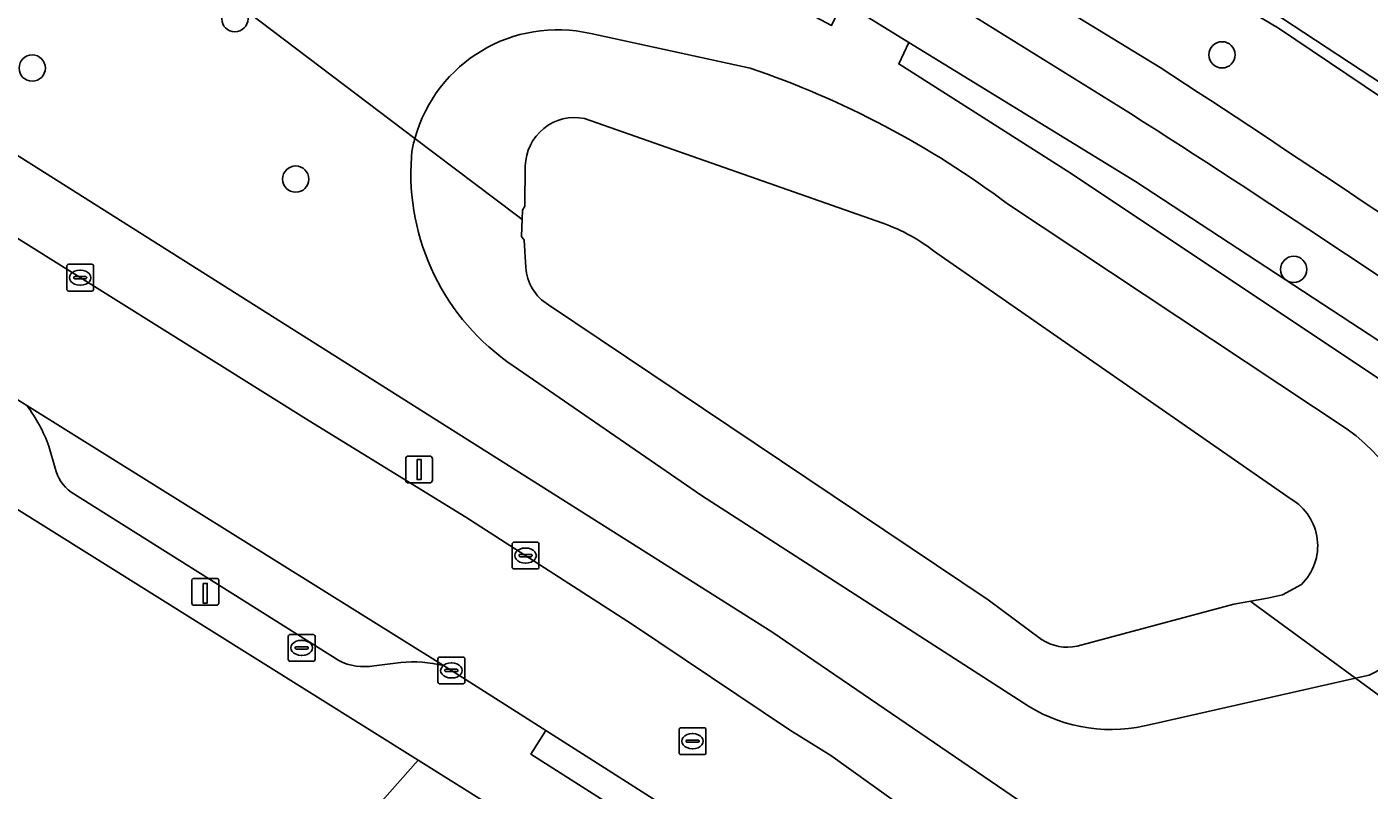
# Model space of a CAD drawing. Extents: x 162803 to 163818, y 381639 to 382475.
# Drawn here: x 162925.14 to 162975.11, y 382065.94 to 382094.35 of the extents above; entities that cross this region are included whole.
import ezdxf

# ---------------------------------------------------------------- set-up
doc = ezdxf.new("R2010")
doc.units = 0
for name, color, linetype in [('IMGEO_Boom', 7, 'Continuous'), ('IMGEO_Brandkraan', 7, 'Continuous'), ('IMGEO_Damwand', 7, 'Continuous'), ('IMGEO_Duiker', 7, 'Continuous'), ('IMGEO_Erf', 7, 'Continuous'), ('IMGEO_Groenvoorziening', 7, 'Continuous'), ('IMGEO_Haag', 7, 'Continuous'), ('IMGEO_Kolk', 7, 'Continuous'), ('IMGEO_Laadpaal', 7, 'Continuous'), ('IMGEO_Lichtmast', 7, 'Continuous'), ('IMGEO_Meer_plas_ven_vijver', 7, 'Continuous'), ('IMGEO_Oever', 7, 'Continuous'), ('IMGEO_Parkeervlak_open', 7, 'Continuous'), ('IMGEO_Rijbaan_lokaal_gesloten', 7, 'Continuous'), ('IMGEO_Rijbaan_lokaal_open', 7, 'Continuous'), ('IMGEO_Rioolput', 7, 'Continuous'), ('IMGEO_Voetpad_open', 7, 'Continuous')]:
    doc.layers.add(name, color=color, linetype=linetype)

msp = doc.modelspace()

# ---------------------------------------------------------------- linework, layer by layer
at = {"layer": 'IMGEO_Boom'}
for centre in [(162932.881, 382094.658), (162969.628, 382093.312), (162925.337, 382092.82), (162935.145, 382088.686), (162972.296, 382085.325)]:
    msp.add_circle(centre, 0.489, dxfattribs=at)
at = {"layer": 'IMGEO_Brandkraan'}
for p, q in [((162934.867, 382070.81), (162934.867, 382071.662)), ((162934.942, 382071.736), (162935.794, 382071.736)), ((162935.355, 382071.516), (162935.38, 382071.516)), ((162935.868, 382071.662), (162935.868, 382070.81)), ((162935.126, 382071.23), (162935.126, 382071.242)), ((162935.564, 382071.193), (162935.166, 382071.193)), ((162935.169, 382071.279), (162935.567, 382071.279)), ((162935.61, 382071.242), (162935.61, 382071.23)), ((162935.794, 382070.736), (162934.942, 382070.736)), ((162935.378, 382070.956), (162935.353, 382070.956))]:
    msp.add_line(p, q, dxfattribs=at)
for points in [[(162934.867, 382070.81), (162934.867, 382071.662)], [(162934.942, 382071.736), (162935.794, 382071.736)], [(162935.868, 382071.662), (162935.868, 382070.81)], [(162935.794, 382070.736), (162934.942, 382070.736)]]:
    msp.add_lwpolyline(points, dxfattribs=at)
for centre, radius, start, end in [((162934.944, 382071.66), 0.0765, 91.552, 178.448), ((162934.944, 382071.66), 0.0765, 91.552, 178.448), ((162935.792, 382071.66), 0.0765, 1.552, 88.448), ((162935.792, 382071.66), 0.0765, 1.552, 88.448), ((162935.166, 382071.239), 0.0403, 85.8775, 175.7526), ((162935.163, 382071.229), 0.0366, 178.938, 274.7102), ((162935.567, 382071.236), 0.043, 264.8664, 352.4533), ((162935.571, 382071.241), 0.0386, 1.7309, 96.639), ((162934.944, 382070.812), 0.0765, 181.552, 268.448), ((162934.944, 382070.812), 0.0765, 181.552, 268.448), ((162935.792, 382070.812), 0.0765, 271.552, 358.448), ((162935.792, 382070.812), 0.0765, 271.552, 358.448)]:
    msp.add_arc(centre, radius, start, end, dxfattribs=at)
for centre, major_axis, ratio, start_param, end_param in [((162935.354, 382071.236), (-0.387, 0.002), 0.722429, 4.712389, 7.853982), ((162935.379, 382071.236), (-0.39, 0.002), 0.717154, 1.570796, 4.712389)]:
    msp.add_ellipse(centre, major_axis=major_axis, ratio=ratio, start_param=start_param, end_param=end_param, dxfattribs=at)
at = {"layer": 'IMGEO_Damwand'}
for points in [[(162943.679, 382087.673), (162943.583, 382087.534), (162943.547, 382086.545), (162943.644, 382086.415)], [(162970.068, 382072.862), (162971.315, 382073.08)]]:
    msp.add_lwpolyline(points, dxfattribs=at)
at = {"layer": 'IMGEO_Duiker'}
for points in [[(162891.016, 382131.506), (162891.016, 382131.506), (162892.593, 382129.988), (162894.812, 382127.852), (162904.996, 382118.048), (162913.228, 382110.968), (162915.677, 382108.861), (162919.344, 382105.846), (162923.386, 382102.523), (162924.153, 382101.892), (162939.582, 382090.204), (162943.361, 382087.342), (162943.57, 382087.183)], [(163005.466, 382047.505), (162974.599, 382070.108), (162970.901, 382072.816), (162970.703, 382072.961)]]:
    msp.add_lwpolyline(points, dxfattribs=at)
at = {"layer": 'IMGEO_Erf'}
msp.add_lwpolyline([(162898.37, 382020.378), (162939.702, 382067.058), (162923.812, 382076.99)], dxfattribs=at)
at = {"layer": 'IMGEO_Groenvoorziening'}
for points in [[(163000, 382064.141), (162988.306, 382072.452), (162975.64, 382081.142), (162964.013, 382088.892), (162957.595, 382092.972), (162957.972, 382093.775), (162955.509, 382095.286), (162955.095, 382094.405), (162947.756, 382098.312), (162942.304, 382100.629), (162935.833, 382102.859), (162935.503, 382103.431), (162934.025, 382103.793), (162930.797, 382104.582), (162926.669, 382103.516), (162926.014, 382103.347), (162923.417, 382102.535), (162923.386, 382102.523), (162920.985, 382101.569), (162918.543, 382100.297)], [(162966.225, 382091.127), (162957.229, 382096.722), (162949.64, 382100.771), (162943.839, 382103.472)], [(162971.736, 382094.304), (162961.188, 382100.561), (162961.071, 382100.624), (162959.31, 382097.746), (162967.324, 382092.842)], [(162955.06, 382095.576), (162955.509, 382095.286), (162957.972, 382093.775), (162966.406, 382088.6), (162979.279, 382080.171), (163010.771, 382057.59), (163010.938, 382058.34)], [(162917.77, 382093.992), (162952.869, 382071.831), (162963.101, 382064.851), (162998.912, 382039.447)], [(162946.127, 382094.104), (162952.059, 382092.817)], [(162997.05, 382072.416), (162998.902, 382071.082), (163001.695, 382069.07), (163012.658, 382061.177), (163014.396, 382064.481), (163003.733, 382071.977), (163000.959, 382073.995), (163000, 382074.679), (162983.8, 382086.177), (162971.736, 382094.304)], [(162939.454, 382089.517), (162939.47, 382089.714)], [(162961.682, 382087.739), (162974.288, 382079.378)], [(162962.427, 382069.062), (162950.248, 382076.903), (162943.244, 382081.735)], [(162975.105, 382070.222), (162974.599, 382070.108), (162967.032, 382068.4)]]:
    msp.add_lwpolyline(points, dxfattribs=at)
msp.add_lwpolyline([(162979.279, 382080.171), (162966.406, 382088.6), (162957.972, 382093.775), (162957.595, 382092.972), (162964.013, 382088.892), (162975.64, 382081.142), (162988.306, 382072.452), (163000, 382064.141), (163010.153, 382056.414), (163010.771, 382057.59)], close=True, dxfattribs=at)
for centre, radius, start, end in [((162944.892, 382088.735), 5.509, 77.0423, 164.537), ((162940.947, 382060.102), 34.551, 53.1202, 71.2391), ((162558.239, 381465.657), 748.806, 54.125383, 56.885388), ((162663.829, 381619.073), 560.606, 53.68108, 57.35653), ((162944.593, 382088.801), 5.204, 164.3569, 169.8931), ((162948.07, 382088.899), 8.638, 175.9002, 236.034), ((162970.501, 382073.995), 6.582, 356.8687, 54.8724), ((162973.8, 382073.249), 3.296, 293.3294, 6.7335), ((162965.492, 382074.038), 5.844, 238.3648, 285.274)]:
    msp.add_arc(centre, radius, start, end, dxfattribs=at)
at = {"layer": 'IMGEO_Haag'}
for points in [[(162971.736, 382094.304), (162961.188, 382100.561), (162961.071, 382100.624), (162959.31, 382097.746), (162967.324, 382092.842)], [(162997.05, 382072.416), (162998.902, 382071.082), (163001.695, 382069.07), (163012.658, 382061.177), (163014.396, 382064.481), (163003.733, 382071.977), (163000.959, 382073.995), (163000, 382074.679), (162983.8, 382086.177), (162971.736, 382094.304)]]:
    msp.add_lwpolyline(points, dxfattribs=at)
msp.add_lwpolyline([(162979.279, 382080.171), (162966.406, 382088.6), (162957.972, 382093.775), (162957.595, 382092.972), (162964.013, 382088.892), (162975.64, 382081.142), (162988.306, 382072.452), (163000, 382064.141), (163010.153, 382056.414), (163010.771, 382057.59)], close=True, dxfattribs=at)
msp.add_arc((162558.239, 381465.657), 748.806, 54.125383, 56.885388, dxfattribs=at)
at = {"layer": 'IMGEO_Kolk'}
for p, q in [((162926.697, 382085.516), (162927.549, 382085.516)), ((162926.622, 382084.59), (162926.622, 382085.442)), ((162926.881, 382085.01), (162926.881, 382085.022)), ((162926.924, 382085.059), (162927.322, 382085.059)), ((162927.11, 382085.296), (162927.135, 382085.296)), ((162927.365, 382085.022), (162927.365, 382085.01)), ((162927.623, 382085.442), (162927.623, 382084.59)), ((162927.549, 382084.516), (162926.697, 382084.516)), ((162927.319, 382084.973), (162926.921, 382084.973)), ((162927.133, 382084.736), (162927.108, 382084.736)), ((162943.201, 382074.246), (162943.201, 382075.098)), ((162943.276, 382075.172), (162944.128, 382075.172)), ((162944.202, 382075.098), (162944.202, 382074.246)), ((162943.46, 382074.666), (162943.46, 382074.678)), ((162943.898, 382074.629), (162943.5, 382074.629)), ((162943.503, 382074.715), (162943.901, 382074.715)), ((162943.689, 382074.952), (162943.714, 382074.952)), ((162943.944, 382074.678), (162943.944, 382074.666)), ((162944.128, 382074.172), (162943.276, 382074.172)), ((162943.712, 382074.392), (162943.687, 382074.392)), ((162940.441, 382069.968), (162940.441, 382070.82)), ((162940.516, 382070.894), (162941.368, 382070.894)), ((162940.929, 382070.674), (162940.954, 382070.674)), ((162941.442, 382070.82), (162941.442, 382069.968)), ((162940.7, 382070.388), (162940.7, 382070.4)), ((162941.138, 382070.351), (162940.74, 382070.351)), ((162940.743, 382070.437), (162941.141, 382070.437)), ((162940.952, 382070.114), (162940.927, 382070.114)), ((162941.184, 382070.4), (162941.184, 382070.388)), ((162941.368, 382069.894), (162940.516, 382069.894))]:
    msp.add_line(p, q, dxfattribs=at)
for points in [[(162926.697, 382085.516), (162927.549, 382085.516)], [(162926.622, 382084.59), (162926.622, 382085.442)], [(162927.623, 382085.442), (162927.623, 382084.59)], [(162927.549, 382084.516), (162926.697, 382084.516)], [(162943.201, 382074.246), (162943.201, 382075.098)], [(162943.276, 382075.172), (162944.128, 382075.172)], [(162944.202, 382075.098), (162944.202, 382074.246)], [(162944.128, 382074.172), (162943.276, 382074.172)], [(162940.441, 382069.968), (162940.441, 382070.82)], [(162940.516, 382070.894), (162941.368, 382070.894)], [(162941.442, 382070.82), (162941.442, 382069.968)], [(162941.368, 382069.894), (162940.516, 382069.894)]]:
    msp.add_lwpolyline(points, dxfattribs=at)
for centre, radius, start, end in [((162926.699, 382085.44), 0.0765, 91.552, 178.448), ((162926.699, 382085.44), 0.0765, 91.552, 178.448), ((162927.547, 382085.44), 0.0765, 1.552, 88.448), ((162927.547, 382085.44), 0.0765, 1.552, 88.448), ((162926.921, 382085.019), 0.0403, 85.8775, 175.7526), ((162926.918, 382085.009), 0.0366, 178.938, 274.7102), ((162927.322, 382085.016), 0.043, 264.8664, 352.4533), ((162927.326, 382085.021), 0.0386, 1.7309, 96.639), ((162926.699, 382084.592), 0.0765, 181.552, 268.448), ((162926.699, 382084.592), 0.0765, 181.552, 268.448), ((162927.547, 382084.592), 0.0765, 271.552, 358.448), ((162927.547, 382084.592), 0.0765, 271.552, 358.448), ((162943.278, 382075.096), 0.0765, 91.552, 178.448), ((162943.278, 382075.096), 0.0765, 91.552, 178.448), ((162944.126, 382075.096), 0.0765, 1.552, 88.448), ((162944.126, 382075.096), 0.0765, 1.552, 88.448), ((162943.5, 382074.675), 0.0403, 85.8775, 175.7526), ((162943.497, 382074.665), 0.0366, 178.938, 274.7102), ((162943.901, 382074.672), 0.043, 264.8664, 352.4533), ((162943.905, 382074.677), 0.0386, 1.7309, 96.639), ((162943.278, 382074.248), 0.0765, 181.552, 268.448), ((162943.278, 382074.248), 0.0765, 181.552, 268.448), ((162944.126, 382074.248), 0.0765, 271.552, 358.448), ((162944.126, 382074.248), 0.0765, 271.552, 358.448), ((162940.518, 382070.818), 0.0765, 91.552, 178.448), ((162940.518, 382070.818), 0.0765, 91.552, 178.448), ((162941.366, 382070.818), 0.0765, 1.552, 88.448), ((162941.366, 382070.818), 0.0765, 1.552, 88.448), ((162940.74, 382070.397), 0.0403, 85.8775, 175.7526), ((162940.737, 382070.387), 0.0366, 178.938, 274.7102), ((162941.141, 382070.394), 0.043, 264.8664, 352.4533), ((162941.145, 382070.399), 0.0386, 1.7309, 96.639), ((162940.518, 382069.97), 0.0765, 181.552, 268.448), ((162940.518, 382069.97), 0.0765, 181.552, 268.448), ((162941.366, 382069.97), 0.0765, 271.552, 358.448), ((162941.366, 382069.97), 0.0765, 271.552, 358.448)]:
    msp.add_arc(centre, radius, start, end, dxfattribs=at)
for centre, major_axis, ratio, start_param, end_param in [((162927.109, 382085.016), (-0.387, 0.002), 0.722429, 4.712389, 7.853982), ((162927.134, 382085.016), (-0.39, 0.002), 0.717154, 1.570796, 4.712389), ((162943.688, 382074.672), (-0.387, 0.002), 0.722429, 4.712389, 7.853982), ((162943.713, 382074.672), (-0.39, 0.002), 0.717154, 1.570796, 4.712389), ((162940.928, 382070.394), (-0.387, 0.002), 0.722429, 4.712389, 7.853982), ((162940.953, 382070.394), (-0.39, 0.002), 0.717154, 1.570796, 4.712389)]:
    msp.add_ellipse(centre, major_axis=major_axis, ratio=ratio, start_param=start_param, end_param=end_param, dxfattribs=at)
at = {"layer": 'IMGEO_Laadpaal'}
for p, q in [((162931.28, 382073.737), (162931.28, 382072.896)), ((162931.28, 382073.737), (162931.28, 382072.896)), ((162932.196, 382073.821), (162931.355, 382073.821)), ((162932.196, 382073.821), (162931.355, 382073.821)), ((162932.28, 382072.905), (162932.28, 382073.746)), ((162932.28, 382072.905), (162932.28, 382073.746)), ((162931.364, 382072.821), (162932.205, 382072.821)), ((162931.364, 382072.821), (162932.205, 382072.821))]:
    msp.add_line(p, q, dxfattribs=at)
msp.add_lwpolyline([(162931.695, 382073.634), (162931.855, 382073.634), (162931.855, 382072.901), (162931.695, 382072.901), (162931.695, 382073.634)], dxfattribs=at)
for centre, start, end in [((162931.358, 382073.743), 92.4484, 184.2845), ((162931.358, 382073.743), 92.4484, 184.2845), ((162932.202, 382073.743), 2.4484, 94.2845), ((162932.202, 382073.743), 2.4484, 94.2845), ((162931.358, 382072.899), 182.4484, 274.2845), ((162931.358, 382072.899), 182.4484, 274.2845), ((162932.202, 382072.899), 272.4484, 4.2845), ((162932.202, 382072.899), 272.4484, 4.2845)]:
    msp.add_arc(centre, 0.0779, start, end, dxfattribs=at)
at = {"layer": 'IMGEO_Lichtmast'}
for p, q in [((162939.243, 382077.477), (162939.243, 382078.277)), ((162939.243, 382078.277), (162939.243, 382077.477)), ((162939.343, 382078.377), (162940.133, 382078.377)), ((162940.133, 382078.377), (162939.343, 382078.377)), ((162940.233, 382078.277), (162940.233, 382077.477)), ((162940.233, 382077.477), (162940.233, 382078.277)), ((162940.133, 382077.377), (162939.343, 382077.377)), ((162939.343, 382077.377), (162940.133, 382077.377))]:
    msp.add_line(p, q, dxfattribs=at)
msp.add_lwpolyline([(162939.663, 382078.252), (162939.813, 382078.252), (162939.813, 382077.502), (162939.663, 382077.502), (162939.663, 382078.252)], dxfattribs=at)
for centre, start, end in [((162939.343, 382078.277), 90, 180), ((162939.343, 382078.277), 90, 180), ((162940.133, 382078.277), 0, 90), ((162940.133, 382078.277), 360, 90), ((162939.343, 382077.477), 180, 270), ((162939.343, 382077.477), 180, 270), ((162940.133, 382077.477), 270, 0), ((162940.133, 382077.477), 270, 0)]:
    msp.add_arc(centre, 0.1, start, end, dxfattribs=at)
at = {"layer": 'IMGEO_Meer_plas_ven_vijver'}
for points in [[(162956.997, 382087.045), (162945.891, 382090.944)], [(162943.69, 382089.175), (162943.679, 382087.673), (162943.583, 382087.534), (162943.547, 382086.545), (162943.644, 382086.415), (162943.713, 382085.401)], [(162972.197, 382076.775), (162959.006, 382085.925)], [(162944.559, 382084.007), (162960.926, 382073.018), (162962.913, 382071.547)], [(162964.24, 382071.295), (162970.068, 382072.862), (162971.315, 382073.08), (162971.875, 382073.214), (162972.582, 382073.592)]]:
    msp.add_lwpolyline(points, dxfattribs=at)
for centre, radius, start, end in [((162945.534, 382089.135), 1.844, 78.8225, 178.757), ((162954.748, 382080.649), 6.78, 51.0953, 70.6262), ((162945.47, 382085.514), 1.761, 183.6687, 238.8373), ((162971.17, 382075.036), 2.02, 314.3552, 59.4383), ((162963.883, 382073.037), 1.778, 236.9215, 281.5734)]:
    msp.add_arc(centre, radius, start, end, dxfattribs=at)
at = {"layer": 'IMGEO_Oever'}
for points in [[(162952.059, 382092.817), (162946.127, 382094.104)], [(162945.891, 382090.944), (162956.997, 382087.045)], [(162939.47, 382089.714), (162939.454, 382089.517)], [(162943.713, 382085.401), (162943.644, 382086.415), (162943.547, 382086.545), (162943.583, 382087.534), (162943.679, 382087.673), (162943.69, 382089.175)], [(162974.288, 382079.378), (162961.682, 382087.739)], [(162959.006, 382085.925), (162972.197, 382076.775)], [(162962.913, 382071.547), (162960.926, 382073.018), (162944.559, 382084.007)], [(162943.244, 382081.735), (162950.248, 382076.903), (162962.427, 382069.062)], [(162972.582, 382073.592), (162971.875, 382073.214), (162971.315, 382073.08), (162970.068, 382072.862), (162964.24, 382071.295)], [(162967.032, 382068.4), (162974.599, 382070.108), (162975.105, 382070.222)]]:
    msp.add_lwpolyline(points, dxfattribs=at)
for centre, radius, start, end in [((162944.892, 382088.735), 5.509, 77.0423, 164.537), ((162940.947, 382060.102), 34.551, 53.1202, 71.2391), ((162945.534, 382089.135), 1.844, 78.8225, 178.757), ((162944.593, 382088.801), 5.204, 164.3569, 169.8931), ((162948.07, 382088.899), 8.638, 175.9002, 236.034), ((162954.748, 382080.649), 6.78, 51.0953, 70.6262), ((162945.47, 382085.514), 1.761, 183.6687, 238.8373), ((162970.501, 382073.995), 6.582, 356.8687, 54.8724), ((162971.17, 382075.036), 2.02, 314.3552, 59.4383), ((162973.8, 382073.249), 3.296, 293.3294, 6.7335), ((162963.883, 382073.037), 1.778, 236.9215, 281.5734), ((162965.492, 382074.038), 5.844, 238.3648, 285.274)]:
    msp.add_arc(centre, radius, start, end, dxfattribs=at)
at = {"layer": 'IMGEO_Parkeervlak_open'}
for points in [[(162940.646, 382070.58), (162925.141, 382080.252)], [(162925.959, 382078.74), (162926.186, 382077.928)], [(162926.781, 382077.038), (162936.747, 382070.764)], [(162938.067, 382070.571), (162939.058, 382070.696)]]:
    msp.add_lwpolyline(points, dxfattribs=at)
for centre, radius, start, end in [((162920.199, 382076.601), 6.145, 20.3726, 36.4547), ((162927.702, 382078.297), 1.56, 193.6957, 233.8329), ((162937.69, 382072.602), 2.066, 242.8417, 280.5215), ((162939.477, 382065.498), 5.215, 77.0405, 94.6037)]:
    msp.add_arc(centre, radius, start, end, dxfattribs=at)
at = {"layer": 'IMGEO_Rijbaan_lokaal_gesloten'}
msp.add_lwpolyline([(162962.144, 382100.432), (162963.466, 382099.749), (162967.331, 382097.547), (162971.846, 382094.694), (162978.168, 382090.53), (162980.505, 382088.959), (162983.831, 382086.727), (162988.435, 382083.403), (162994.327, 382079.209), (162996.195, 382077.928), (163000, 382075.218), (163011.231, 382067.05)], dxfattribs=at)
at = {"layer": 'IMGEO_Rijbaan_lokaal_open'}
for points in [[(163000, 382035.427), (162999.338, 382035.896), (162980.876, 382048.976), (162972.946, 382054.612), (162964.986, 382060.117), (162957.956, 382065.153), (162955.06, 382067.225), (162953.532, 382068.186), (162947.68, 382072.11), (162941.476, 382076.103), (162935.644, 382079.686), (162923.06, 382087.554), (162918.151, 382090.703), (162915.515, 382092.326), (162915.051, 382092.68)], [(162924.094, 382080.905), (162925.141, 382080.252), (162940.646, 382070.58), (162940.946, 382070.393), (162944.453, 382068.159), (162951.044, 382063.961), (162951.212, 382063.853), (162958.651, 382058.394), (162962.384, 382055.718), (162963.554, 382054.88), (162965.988, 382053.161), (162971.264, 382049.436), (162978.206, 382044.6), (162986.475, 382038.685), (163000, 382029.075), (163041.126, 382000), (163087.644, 381967.002), (163090.633, 381971.241), (163086.515, 381974.156), (163077.734, 381980.369), (163049.995, 382000), (163031.46, 382013.134), (163017.878, 382022.758), (163000, 382035.427)]]:
    msp.add_lwpolyline(points, dxfattribs=at)
at = {"layer": 'IMGEO_Rioolput'}
for p, q in [((162949.417, 382067.336), (162949.417, 382068.188)), ((162949.492, 382068.262), (162950.344, 382068.262)), ((162949.905, 382068.042), (162949.93, 382068.042)), ((162950.418, 382068.188), (162950.418, 382067.336)), ((162949.676, 382067.756), (162949.676, 382067.768)), ((162950.114, 382067.719), (162949.716, 382067.719)), ((162949.719, 382067.805), (162950.117, 382067.805)), ((162950.16, 382067.768), (162950.16, 382067.756)), ((162950.344, 382067.262), (162949.492, 382067.262)), ((162949.928, 382067.482), (162949.903, 382067.482))]:
    msp.add_line(p, q, dxfattribs=at)
for points in [[(162949.417, 382067.336), (162949.417, 382068.188)], [(162949.492, 382068.262), (162950.344, 382068.262)], [(162950.418, 382068.188), (162950.418, 382067.336)], [(162950.344, 382067.262), (162949.492, 382067.262)]]:
    msp.add_lwpolyline(points, dxfattribs=at)
for centre, radius, start, end in [((162949.494, 382068.186), 0.0765, 91.552, 178.448), ((162949.494, 382068.186), 0.0765, 91.552, 178.448), ((162950.342, 382068.186), 0.0765, 1.552, 88.448), ((162950.342, 382068.186), 0.0765, 1.552, 88.448), ((162949.716, 382067.765), 0.0403, 85.8775, 175.7526), ((162949.713, 382067.755), 0.0366, 178.938, 274.7102), ((162950.117, 382067.762), 0.043, 264.8664, 352.4533), ((162950.121, 382067.767), 0.0386, 1.7309, 96.639), ((162949.494, 382067.338), 0.0765, 181.552, 268.448), ((162949.494, 382067.338), 0.0765, 181.552, 268.448), ((162950.342, 382067.338), 0.0765, 271.552, 358.448), ((162950.342, 382067.338), 0.0765, 271.552, 358.448)]:
    msp.add_arc(centre, radius, start, end, dxfattribs=at)
for centre, major_axis, ratio, start_param, end_param in [((162949.904, 382067.762), (-0.387, 0.002), 0.722429, 4.712389, 7.853982), ((162949.929, 382067.762), (-0.39, 0.002), 0.717154, 1.570796, 4.712389)]:
    msp.add_ellipse(centre, major_axis=major_axis, ratio=ratio, start_param=start_param, end_param=end_param, dxfattribs=at)
at = {"layer": 'IMGEO_Voetpad_open'}
for points in [[(162935.667, 382110.768), (162940.418, 382109.342), (162946.305, 382107.347), (162953.553, 382104.503), (162953.795, 382104.36), (162954.037, 382104.216), (162958.885, 382101.806), (162960.935, 382100.698), (162961.071, 382100.624), (162961.188, 382100.561), (162971.736, 382094.304), (162983.8, 382086.177), (163000, 382074.679), (163000.959, 382073.995), (163003.733, 382071.977)], [(162967.324, 382092.842), (162959.31, 382097.746), (162958.252, 382098.394), (162957.408, 382098.869), (162957.157, 382099.01), (162952.721, 382101.507), (162948.601, 382103.625), (162944.68, 382105.243)], [(162943.839, 382103.472), (162949.64, 382100.771), (162957.229, 382096.722), (162966.225, 382091.127)], [(163011.231, 382067.05), (163000, 382075.218), (162996.195, 382077.928), (162994.327, 382079.209), (162988.435, 382083.403), (162983.831, 382086.727), (162980.505, 382088.959), (162978.168, 382090.53), (162971.846, 382094.694), (162967.331, 382097.547), (162963.466, 382099.749), (162962.144, 382100.432)], [(162916.802, 382096.204), (162915.051, 382092.68), (162915.515, 382092.326), (162918.151, 382090.703), (162923.06, 382087.554), (162935.644, 382079.686), (162941.476, 382076.103), (162947.68, 382072.11), (162953.532, 382068.186), (162955.06, 382067.225), (162957.956, 382065.153), (162964.986, 382060.117), (162972.946, 382054.612), (162980.876, 382048.976), (162999.338, 382035.896), (162999.764, 382036.698), (163001.555, 382040.071)], [(162952.869, 382071.831), (162917.77, 382093.992)], [(162925.141, 382080.252), (162924.094, 382080.905)], [(162926.186, 382077.928), (162925.959, 382078.74)], [(162936.747, 382070.764), (162926.781, 382077.038)], [(162923.812, 382076.99), (162939.702, 382067.058), (162943.583, 382064.624), (162947.554, 382062.095), (162951.948, 382058.979), (162951.991, 382058.949), (162952.728, 382058.385), (162959.047, 382053.976), (162964.058, 382050.389), (162968.205, 382047.449), (162969.337, 382046.646), (163000, 382024.908), (163008.484, 382018.885), (163010.924, 382017.152), (163035.082, 382000), (163083.894, 381965.344), (163085.162, 381964.444), (163087.923, 381962.484), (163087.934, 381962.5), (163090.134, 381960.942), (163090.121, 381960.923), (163102.928, 381951.83)], [(162998.912, 382039.447), (162963.101, 382064.851), (162952.869, 382071.831)], [(162939.058, 382070.696), (162938.067, 382070.571)], [(163000, 382029.075), (162986.475, 382038.685), (162978.206, 382044.6), (162971.264, 382049.436), (162965.988, 382053.161), (162963.554, 382054.88), (162962.384, 382055.718), (162958.651, 382058.394), (162951.212, 382063.853), (162951.044, 382063.961), (162950.485, 382063.084), (162943.894, 382067.282), (162944.453, 382068.159), (162940.946, 382070.393), (162940.646, 382070.58)], [(162940.419, 382061.006), (162943.583, 382064.624), (162939.702, 382067.058), (162898.37, 382020.378), (162900.498, 382018.497)]]:
    msp.add_lwpolyline(points, dxfattribs=at)
msp.add_lwpolyline([(162944.453, 382068.159), (162943.894, 382067.282), (162950.485, 382063.084), (162951.044, 382063.961)], close=True, dxfattribs=at)
for centre, radius, start, end in [((162558.239, 381465.657), 748.806, 54.125383, 56.885388), ((162663.829, 381619.073), 560.606, 53.68108, 57.35653), ((162920.199, 382076.601), 6.145, 20.3726, 36.4547), ((162927.702, 382078.297), 1.56, 193.6957, 233.8329), ((162937.69, 382072.602), 2.066, 242.8417, 280.5215), ((162939.477, 382065.498), 5.215, 77.0405, 94.6037)]:
    msp.add_arc(centre, radius, start, end, dxfattribs=at)

doc.saveas('drawing.dxf')
